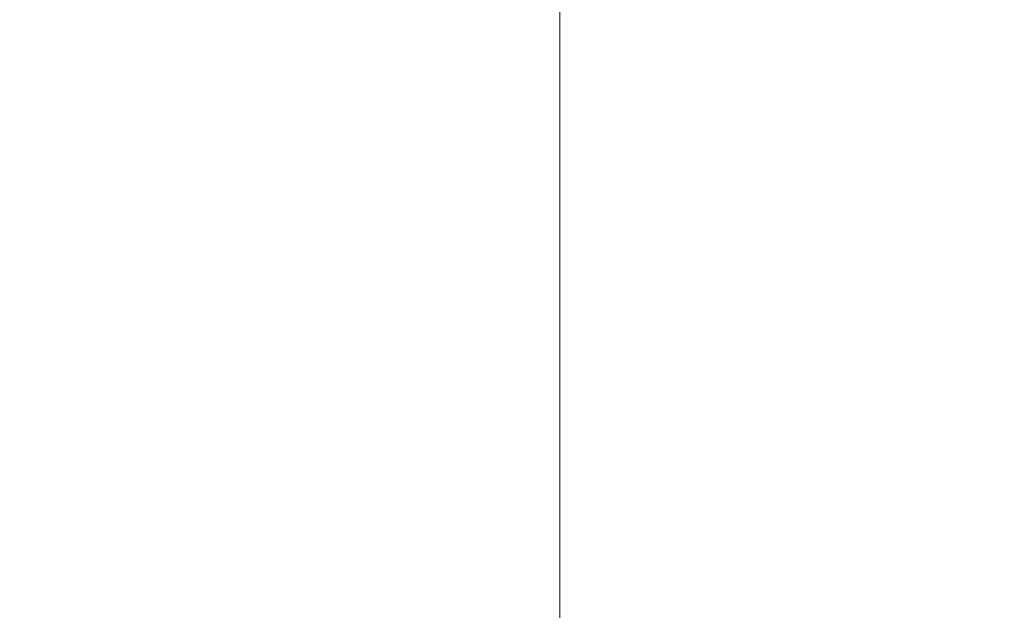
# Model space of a CAD drawing. Header units: millimetres. Extents: x -4738 to 65662, y -68080 to 6847.
# Tile 723 of 1056: x 26585 to 26795, y -18152 to -18026. Entities that reach past the tile are written whole.
import ezdxf

# ---------------------------------------------------------------- set-up
doc = ezdxf.new("R2010")
doc.units = ezdxf.units.MM
doc.layers.add('COTAS_P', color=1, linetype='Continuous', lineweight=0)
doc.layers.add('superior_C05', color=7, linetype='Continuous', lineweight=0)
doc.dimstyles.new('R19_100', dxfattribs={"dimtxt": 250, "dimasz": 150, "dimexe": 150, "dimexo": 80, "dimgap": 100, "dimtad": 1, "dimtih": 1, "dimtoh": 1, "dimdsep": 46, "dimcen": 0.09, "dimadec": 0, "dimazin": 0, "dimtfac": 1, "dimtdec": 4, "dimtofl": 0, "dimtmove": 0, "dimatfit": 3, "dimfxl": 1, "dimtolj": 1, "dimtzin": 0, "dimarcsym": 0})

# ---------------------------------------------------------------- blocks, each defined once
blk = doc.blocks.new('DIM_R30_45')
at = {"layer": 'COTAS_P'}
for p, q in [((26095.07, -17655), (26050.07, -17805)), ((26795.07, -17655), (26095.07, -17655)), ((26095.07, -18305), (26095.07, -17655)), ((26095.07, -17655), (26140.07, -17805)), ((26095.07, -18305), (26050.07, -18155)), ((26095.07, -18305), (26140.07, -18155)), ((26795.07, -18305), (26095.07, -18305))]:
    blk.add_line(p, q, dxfattribs=at)
blk.add_text('650 P', height=250, rotation=90, dxfattribs=at).set_placement((25995.07, -17980))

msp = doc.modelspace()

# ---------------------------------------------------------------- linework, layer by layer
at = {"layer": 'superior_C05'}
msp.add_line((26700.067, -18205), (26700.067, -17755), dxfattribs=at)

# ---------------------------------------------------------------- dimensions: what is measured, and where the dimension line sits
at = {"layer": 'COTAS_P'}
dim = msp.add_aligned_dim(p1=(26795.067, -18305), p2=(26795.067, -17655), distance=700, text='<> P', dimstyle='R19_100', dxfattribs=at)
dim.commit()
dim.dimension.update_dxf_attribs({"geometry": 'DIM_R30_45', "text_midpoint": (26095.067, -17980)})

doc.saveas('drawing.dxf')
